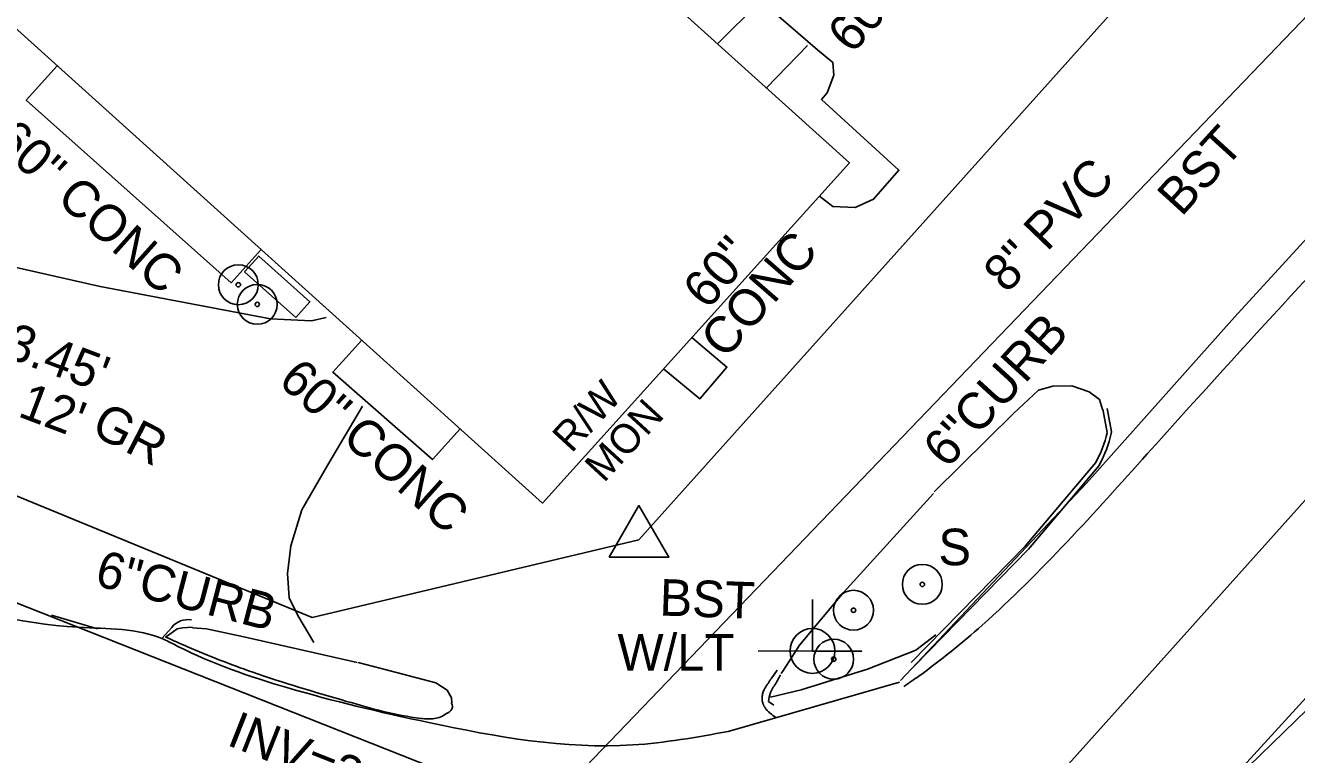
# Model space of a CAD drawing. Extents: x 2089016 to 2094354, y 862840 to 864725.
# Drawn here: x 2091544.5 to 2091683.5, y 863626.5 to 863706.2 of the extents above; entities that cross this region are included whole.
import ezdxf

# ---------------------------------------------------------------- set-up
doc = ezdxf.new("R2010")
doc.units = 0
for name, color, linetype in [('Exist Building', 7, 'Continuous'), ('Exist Horizontal Alignment', 7, 'Continuous'), ('Exist Other Culture Area Outline', 7, 'Continuous'), ('Exist Other Culture Area Outline Text', 7, 'Continuous'), ('Exist Other Culture Located Object CELL', 7, 'Continuous'), ('Exist Other Culture Sign Text', 7, 'Continuous'), ('Exist Right of Way Line', 7, 'Continuous'), ('Exist Right of Way Monument CELL', 7, 'Continuous'), ('Exist Roads Curbs', 7, 'Continuous'), ('Exist Roads Curbs Text', 7, 'Continuous'), ('Exist Roads EOP', 7, 'Continuous'), ('Exist Roads EOP Other', 7, 'Continuous'), ('Exist Roads EOP Other Text', 7, 'Continuous'), ('Exist Roads EOT', 7, 'Continuous'), ('Exist Roads Soil Text', 7, 'Continuous'), ('Exist Structure Minor Drop Inlet Top Elevation', 7, 'Continuous'), ('Exist Structure Minor Pipes RCP 18 Inch Invert', 7, 'Continuous'), ('Exist Utilities Power Joint Use Telephone Text', 7, 'Continuous'), ('Exist Utilities Power UG Cable SUE LOS B', 7, 'Continuous'), ('Exist Utilities Sanitary Sewer UG Line', 7, 'Continuous'), ('Exist Utilities Sanitary Sewer UG Line Invert Elevation', 7, 'Continuous'), ('Exist Utilities Sanitary Sewer UG Line Text', 7, 'Continuous'), ('Prop Conc Driveway', 7, 'Continuous'), ('Prop Drainage Structure Pipe RCP 36in Class IV', 7, 'Continuous'), ('Prop SS Fill Line', 7, 'Continuous'), ('R5707_NCDOT_FS_170814 - Exist Right of Way Line', 7, 'Continuous'), ('R5707_NCDOT_FS_170814 - Exist Right of Way Monument Text', 7, 'Continuous'), ('R5707_NCDOT_FS_170814 - Exist Roads EOT', 7, 'Continuous')]:
    doc.layers.add(name, color=color, linetype=linetype)

msp = doc.modelspace()

# ---------------------------------------------------------------- linework, layer by layer
at = {"layer": 'Exist Building'}
msp.add_lwpolyline([(2091575.61, 863744.38), (2091634.61, 863691.22), (2091601.05, 863654.01), (2091542.16, 863707.06), (2091538.94, 863703.55), (2091517.85, 863722.58), (2091557.55, 863766.5), (2091578.52, 863747.57)], close=True, dxfattribs=at)
at = {"layer": 'Exist Horizontal Alignment'}
msp.add_line((2091632.47, 863596.36), (2091908.69, 863904.49), dxfattribs=at)
msp.add_arc((2092098.48, 865231.24), 1700, 247.48718, 254.08997, dxfattribs=at)
at = {"layer": 'Exist Other Culture Area Outline'}
for p, q in [((2091624.75, 863708.73), (2091620.19, 863704.22)), ((2091625.52, 863699.41), (2091630.01, 863704.06))]:
    msp.add_line(p, q, dxfattribs=at)
for points in [[(2091570.25, 863681.75), (2091566.99, 863678.1), (2091544.57, 863698.07), (2091547.95, 863701.84)], [(2091614.29, 863668.69), (2091618.26, 863665.43), (2091621.21, 863668.89), (2091617.37, 863672.11)], [(2091592.02, 863662.14), (2091589, 863658.78), (2091578.12, 863668.33), (2091581.27, 863671.82)]]:
    msp.add_lwpolyline(points, dxfattribs=at)
msp.add_lwpolyline([(2091574.05, 863674.29), (2091568.45, 863679.29), (2091570, 863681.03), (2091575.6, 863676.02)], close=True, dxfattribs=at)
at = {"layer": 'Exist Other Culture Located Object CELL'}
for centre, radius in [((2091567.77, 863677.89), 2.18), ((2091567.77, 863677.89), 0.24), ((2091569.84, 863675.74), 2.18), ((2091569.84, 863675.74), 0.24), ((2091632.89, 863636.95), 2.18), ((2091632.89, 863636.95), 0.24)]:
    msp.add_circle(centre, radius, dxfattribs=at)
at = {"layer": 'Exist Right of Way Line'}
for p, q in [((2091611.59, 863649.99), (2091693.71, 863741.59)), ((2091575.83, 863641.49), (2091407.15, 863710.96))]:
    msp.add_line(p, q, dxfattribs=at)
at = {"layer": 'Exist Right of Way Monument CELL'}
msp.add_line((2091611.59, 863649.99), (2091611.59, 863649.99), dxfattribs=at)
msp.add_lwpolyline([(2091608.34, 863648.1), (2091611.59, 863653.74), (2091614.84, 863648.1)], close=True, dxfattribs=at)
at = {"layer": 'Exist Roads Curbs'}
for p, q in [((2091662.79, 863661.72), (2091662.31, 863664.27)), ((2091625.74, 863632.31), (2091626.35, 863631.92))]:
    msp.add_line(p, q, dxfattribs=at)
for points in [[(2091662.29, 863664.25), (2091661.96, 863665.33), (2091660.84, 863666.17), (2091658.92, 863666.84), (2091656.84, 863666.81), (2091655.3, 863666.36), (2091652.56, 863663.8), (2091643.89, 863655.26)], [(2091663.25, 863661.63), (2091663.28, 863661.81), (2091662.8, 863664.36)], [(2091641.37, 863636.59), (2091653.82, 863649.32), (2091661.55, 863658.46)], [(2091641.72, 863636.24), (2091654.19, 863648.98), (2091661.94, 863658.14), (2091661.96, 863658.23)], [(2091643.81, 863655.07), (2091633.95, 863644.24), (2091629.16, 863638.48), (2091627.38, 863635.75), (2091627.13, 863635.37)], [(2091559.82, 863639.37), (2091560.29, 863639.69), (2091561.09, 863640.26)], [(2091561.09, 863640.26), (2091561.68, 863640.38), (2091562.76, 863640.45)], [(2091580.75, 863636.6), (2091568.36, 863639.41), (2091564.28, 863640.28), (2091562.75, 863640.38)], [(2091625.99, 863632.8), (2091629.33, 863633.61), (2091636.58, 863635.87), (2091641.86, 863637.94), (2091644.05, 863639.62)], [(2091591.13, 863632.19), (2091591.08, 863632.71), (2091590.6, 863633.55), (2091589.36, 863634.36), (2091585.08, 863635.48), (2091580.89, 863636.58)]]:
    msp.add_lwpolyline(points, dxfattribs=at)
for major_axis in [(4.65, 10.36), (4.85, 10.82)]:
    msp.add_ellipse((2091652.44, 863663.68), major_axis=major_axis, ratio=0.924021, start_param=4.621523, end_param=4.929358, dxfattribs=at)
for points in [[(2091591.04, 863632.21), (2091591.2, 863631.69), (2091590.61, 863631.03), (2091589.22, 863630.45), (2091587.74, 863630.48), (2091579.61, 863632.34), (2091569.34, 863635.53), (2091562.21, 863638.31), (2091559.82, 863639.37)], [(2091627.07, 863635.23), (2091626.64, 863634.44), (2091625.98, 863633.29), (2091625.74, 863632.31)]]:
    msp.add_spline(points, degree=3, dxfattribs=at)
at = {"layer": 'Exist Roads EOP'}
for p, q in [((2091560.49, 863640.42), (2091559.39, 863639.21)), ((2091626.03, 863634.8), (2091626.71, 863635.75)), ((2091621.33, 863629.04), (2091640.08, 863634.42))]:
    msp.add_line(p, q, dxfattribs=at)
for points in [[(2091734.18, 863736.92), (2091721.57, 863723.4), (2091693.87, 863693.03), (2091676.72, 863674.36), (2091660.52, 863656.21), (2091640.2, 863634.61)], [(2091547.32, 863641.76), (2091552.37, 863640.28)]]:
    msp.add_lwpolyline(points, dxfattribs=at)
msp.add_ellipse((2091562.21, 863639.11), major_axis=(-2, -0.9), ratio=0.985753, start_param=4.096221, end_param=5.20495, dxfattribs=at)
for points in [[(2091458.63, 863915.3), (2091455.43, 863907.16), (2091438.17, 863872.89), (2091417.82, 863841.31), (2091394.13, 863810.14), (2091368.83, 863778.33), (2091355.6, 863760.48), (2091347.95, 863737.92), (2091353.05, 863717.6), (2091353.04, 863717.56), (2091357.07, 863712.82), (2091361.5, 863708.99), (2091398.61, 863693.57), (2091435.17, 863678.96), (2091472.88, 863664.14), (2091513.07, 863651.42), (2091550.28, 863640.44), (2091559.59, 863639.13), (2091561.17, 863638.35), (2091573.07, 863633.85), (2091588.61, 863630.02), (2091610.92, 863627.57), (2091621.33, 863629.04)], [(2091626.55, 863630.57), (2091625.94, 863631.04), (2091625.82, 863631.14), (2091625.71, 863631.24), (2091625.51, 863631.46), (2091625.34, 863631.71), (2091625.26, 863631.83), (2091625.23, 863631.9), (2091625.2, 863631.97), (2091625.15, 863632.07), (2091625.12, 863632.18), (2091625.07, 863632.41), (2091625.07, 863632.9), (2091625.18, 863633.38), (2091625.27, 863633.6), (2091625.33, 863633.71), (2091625.39, 863633.81), (2091626.03, 863634.8)]]:
    msp.add_spline(points, degree=3, dxfattribs=at)
at = {"layer": 'Exist Roads EOP Other'}
for points in [[(2091709.82, 863724.09), (2091710.43, 863726.63), (2091707.29, 863727.77), (2091704.98, 863728.48), (2091698.04, 863730.61), (2091692.89, 863732.2), (2091688.54, 863732.52), (2091683.12, 863731.81), (2091676.84, 863728.24), (2091672.3, 863728.53), (2091666.84, 863731.92), (2091655.29, 863742.21), (2091639.69, 863728.05), (2091623.47, 863710.19), (2091631.13, 863703.58), (2091632.8, 863702.2), (2091632.89, 863700.81), (2091632.16, 863698.88), (2091631.56, 863698.16), (2091640.02, 863690.43), (2091637.25, 863687.26), (2091635.22, 863686.33), (2091632.8, 863686.46), (2091631.33, 863687.59)], [(2091581.34, 863664.61), (2091577.55, 863658.19), (2091574.73, 863653.27), (2091573.52, 863649.35), (2091573.13, 863646.32), (2091573.32, 863643.67), (2091574.26, 863641.72), (2091576.02, 863638.76)]]:
    msp.add_lwpolyline(points, dxfattribs=at)
at = {"layer": 'Exist Roads EOT'}
msp.add_lwpolyline([(2091706.36, 863652.5), (2091397.08, 863352.19), (2091355.5, 863316.61), (2091326.54, 863292.47), (2091281.78, 863256.45)], dxfattribs=at)
msp.add_spline([(2091640.57, 863633.96), (2091642.21, 863635.11), (2091649.13, 863640.68), (2091667.19, 863659.41), (2091696.8, 863691.67), (2091725.32, 863721.95), (2091736.55, 863733.98), (2091755.7, 863754.61), (2091782.35, 863783.06), (2091806.22, 863808.81), (2091831.4, 863835.96), (2091859.62, 863866.77), (2091886.36, 863896.04), (2091909.82, 863922.03), (2091934.52, 863949.57), (2091947.55, 863964.17), (2091975.11, 863995.05), (2091990.59, 864012.13), (2092005.14, 864028.47), (2092018.17, 864043.09), (2092031.63, 864058.14), (2092052.57, 864081.55), (2092071.9, 864103.07)], degree=3, dxfattribs=at)
at = {"layer": 'Exist Utilities Power UG Cable SUE LOS B'}
msp.add_lwpolyline([(2091500.62, 863682.45), (2091513.56, 863681.14), (2091533.78, 863681.96), (2091552.65, 863677.7), (2091571.28, 863674.16), (2091575.77, 863673.96), (2091577.38, 863674.3)], dxfattribs=at)
at = {"layer": 'Exist Utilities Sanitary Sewer UG Line'}
msp.add_line((2091601.08, 863620.34), (2091828.7, 863857.23), dxfattribs=at)
for points in [[(2091645.5, 863590), (2091909.39, 863878.94)], [(2091320.59, 863732.95), (2091428.49, 863688.59), (2091601.08, 863620.34), (2091645.5, 863590), (2091742.61, 863559.6), (2091989.85, 863486.52)]]:
    msp.add_lwpolyline(points, dxfattribs=at)
at = {"layer": 'Prop Conc Driveway'}
for radius in [2.18, 0.24]:
    msp.add_circle((2091642.58, 863645.13), radius, dxfattribs=at)
at = {"layer": 'Prop Drainage Structure Pipe RCP 36in Class IV'}
for radius in [2.18, 0.24]:
    msp.add_circle((2091635.05, 863642.3), radius, dxfattribs=at)
at = {"layer": 'Prop SS Fill Line'}
msp.add_line((2091630.56, 863637.85), (2091630.56, 863637.85), dxfattribs=at)
msp.add_lwpolyline([(2091624.62, 863637.85), (2091635.96, 863637.81), (2091630.56, 863637.83), (2091630.56, 863643.47)], dxfattribs=at)
msp.add_circle((2091630.56, 863637.85), 2.45, dxfattribs=at)
at = {"layer": 'R5707_NCDOT_FS_170814 - Exist Right of Way Line'}
msp.add_line((2091575.83, 863641.49), (2091611.59, 863649.99), dxfattribs=at)
at = {"layer": 'R5707_NCDOT_FS_170814 - Exist Roads EOT'}
msp.add_lwpolyline([(2091706.36, 863652.5), (2091397.08, 863352.19), (2091355.5, 863316.61), (2091326.54, 863292.47), (2091281.78, 863256.45)], dxfattribs=at)
msp.add_spline([(2091640.57, 863633.96), (2091642.21, 863635.11), (2091649.13, 863640.68), (2091667.19, 863659.41), (2091696.8, 863691.67), (2091725.32, 863721.95), (2091736.55, 863733.98), (2091755.7, 863754.61), (2091782.35, 863783.06), (2091806.22, 863808.81), (2091831.4, 863835.96), (2091859.62, 863866.77), (2091886.36, 863896.04), (2091909.82, 863922.03), (2091934.52, 863949.57), (2091947.55, 863964.17), (2091975.11, 863995.05), (2091990.59, 864012.13), (2092005.14, 864028.47), (2092018.17, 864043.09), (2092031.63, 864058.14), (2092052.57, 864081.55), (2092071.9, 864103.07)], degree=3, dxfattribs=at)

# ---------------------------------------------------------------- texts
at = {"layer": 'Exist Other Culture Area Outline Text'}
for s, rotation, p in [('60" CONC', 48.9602, (2091634.92, 863703)), ('60" CONC', 318.1648, (2091540.78, 863693.34)), ('60"', 48.9602, (2091619.1, 863675.04)), ('CONC', 48.9602, (2091621.03, 863669.63)), ('60" CONC', 318.1648, (2091571.99, 863667.16))]:
    msp.add_text(s, height=4, rotation=rotation, dxfattribs=at).set_placement(p)
at = {"layer": 'Exist Other Culture Sign Text'}
msp.add_text('S', height=4, dxfattribs=at).set_placement((2091644.34, 863647.22))
at = {"layer": 'Exist Roads Curbs Text'}
for rotation, p in [(47.6757, (2091645.3, 863657.67)), (345.3839, (2091551.92, 863645.06))]:
    msp.add_text('6"CURB', height=4, rotation=rotation, dxfattribs=at).set_placement(p)
at = {"layer": 'Exist Roads EOP Other Text'}
for rotation, p in [(47.7712, (2091670.92, 863685.23)), (357.979, (2091613.79, 863641.73))]:
    msp.add_text('BST', height=4, rotation=rotation, dxfattribs=at).set_placement(p)
at = {"layer": 'Exist Roads Soil Text'}
msp.add_text('GR', height=4, rotation=332.7849, dxfattribs=at).set_placement((2091551.49, 863661.64))
at = {"layer": 'Exist Structure Minor Drop Inlet Top Elevation'}
msp.add_text("TOP=343.45'", height=4, rotation=339.3257, dxfattribs=at).set_placement((2091523.18, 863677.18))
at = {"layer": 'Exist Structure Minor Pipes RCP 18 Inch Invert'}
msp.add_text("INV=340.12'", height=4, rotation=339.3257, dxfattribs=at).set_placement((2091522.52, 863671.47))
at = {"layer": 'Exist Utilities Power Joint Use Telephone Text'}
msp.add_text('W/LT', height=4, dxfattribs=at).set_placement((2091609.24, 863635.7))
at = {"layer": 'Exist Utilities Sanitary Sewer UG Line Invert Elevation'}
msp.add_text("INV=340.41'", height=4, rotation=338.4236, dxfattribs=at).set_placement((2091566.37, 863627.62))
at = {"layer": 'Exist Utilities Sanitary Sewer UG Line Text'}
msp.add_text('8" PVC', height=4, rotation=46.1425, dxfattribs=at).set_placement((2091651.8, 863676.84))
at = {"layer": 'R5707_NCDOT_FS_170814 - Exist Right of Way Monument Text'}
for s, p in [('R/W', (2091604.21, 863659.39)), ('MON', (2091607.75, 863656.15))]:
    msp.add_text(s, height=3.2, rotation=47.4741, dxfattribs=at).set_placement(p)

doc.saveas('drawing.dxf')
